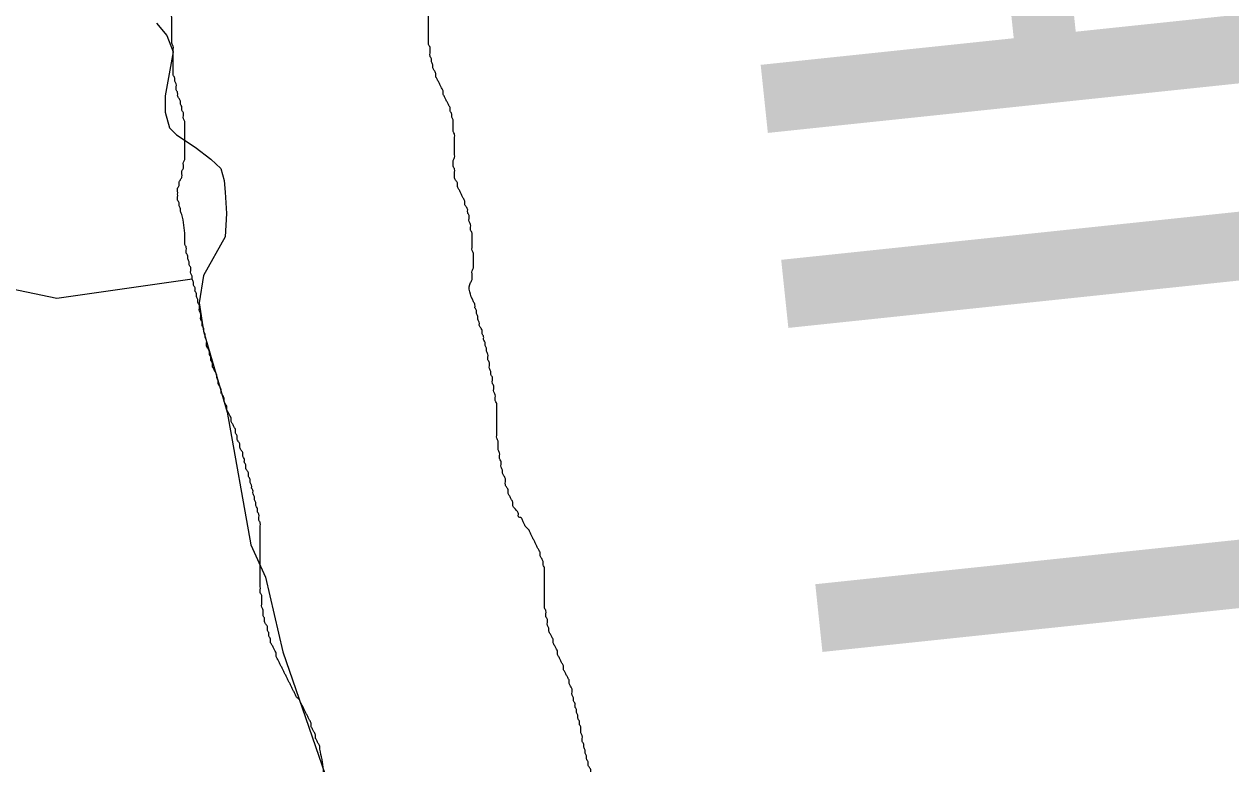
# Model space of a CAD drawing. Extents: x 813775 to 1157140, y 1757555 to 1979907.
# Drawn here: x 1006940 to 1009261, y 1847484 to 1848907 of the extents above; entities that cross this region are included whole.
import ezdxf

# ---------------------------------------------------------------- set-up
doc = ezdxf.new("R2010")
doc.units = 0
for name, color, linetype in [('Level 35', 7, 'Continuous'), ('Level 6', 7, 'Continuous'), ('Level 9', 7, 'Continuous')]:
    doc.layers.add(name, color=color, linetype=linetype)

msp = doc.modelspace()

# ---------------------------------------------------------------- linework, layer by layer
at = {"layer": 'Level 35'}
msp.add_lwpolyline([(1007262.9, 1848416.8), (1007003, 1848379.9), (1006811.8, 1848419.7), (1006649.8, 1848427.7), (1006485.1, 1848457), (1006416.1, 1848467.6), (1006370.9, 1848459.6), (1006323.1, 1848446.3), (1006264.7, 1848409.1), (1006227.5, 1848353.3), (1006219.5, 1848313.4), (1006272.6, 1848254.9), (1006325.8, 1848254.9), (1006373.6, 1848223), (1006381.5, 1848177.8), (1006381.5, 1848111.4), (1006355, 1848055.6), (1006280.6, 1848031.6), (1006163.7, 1848037), (1005943.3, 1848066.2), (1005821.1, 1848066.2), (1005622, 1848026.3), (1005375, 1847951.9), (1005229.2, 1847926.4)], dxfattribs=at)
at = {"layer": 'Level 6'}
msp.add_lwpolyline([(1007194.6, 1848909.6), (1007214, 1848885.3), (1007226.2, 1848854.2), (1007211.1, 1848769.7), (1007211.3, 1848737.9), (1007219.3, 1848707.9), (1007232.9, 1848694.7), (1007268.6, 1848670.9), (1007299.1, 1848647.4), (1007318, 1848629.8), (1007324.8, 1848606.8), (1007326.2, 1848584.5), (1007328.9, 1848543.3), (1007326.2, 1848498.1), (1007285.1, 1848424), (1007276.2, 1848371.6), (1007285.1, 1848317), (1007330.3, 1848160.7), (1007375.6, 1847905.6), (1007404.3, 1847843.8), (1007437.2, 1847699.8), (1007544.1, 1847391.2)], dxfattribs=at)
msp.add_lwpolyline([(1007194.6, 1848909.6), (1007214, 1848885.3), (1007226.2, 1848854.2), (1007211.1, 1848769.7), (1007211.3, 1848737.9), (1007219.3, 1848707.9), (1007232.9, 1848694.7), (1007268.6, 1848670.9), (1007299.1, 1848647.4), (1007318, 1848629.8), (1007324.8, 1848606.8), (1007326.2, 1848584.5), (1007328.9, 1848543.3), (1007326.2, 1848498.1), (1007285.1, 1848424), (1007276.2, 1848371.6), (1007285.1, 1848317), (1007330.3, 1848160.7), (1007375.6, 1847905.6), (1007404.3, 1847843.8), (1007437.2, 1847699.8), (1007544.1, 1847391.2)], dxfattribs=at)
msp.add_lwpolyline([(1007194.6, 1848909.6), (1007214, 1848885.3), (1007226.2, 1848854.2), (1007211.1, 1848769.7), (1007211.3, 1848737.9), (1007219.3, 1848707.9), (1007232.9, 1848694.7), (1007268.6, 1848670.9), (1007299.1, 1848647.4), (1007318, 1848629.8), (1007324.8, 1848606.8), (1007326.2, 1848584.5), (1007328.9, 1848543.3), (1007326.2, 1848498.1), (1007285.1, 1848424), (1007276.2, 1848371.6), (1007285.1, 1848317), (1007330.3, 1848160.7), (1007375.6, 1847905.6), (1007404.3, 1847843.8), (1007437.2, 1847699.8), (1007544.1, 1847391.2)], dxfattribs=at)
at = {"layer": 'Level 9'}
for points in [[(1007717.7, 1848907.5), (1007717.7, 1848913), (1007717.7, 1848918.6), (1007717.7, 1848924.2), (1007717.7, 1848929.8), (1007717.7, 1848935.4), (1007717.7, 1848940.9), (1007717.7, 1848946.5), (1007717.7, 1848952.1), (1007717.7, 1848957.7), (1007717.7, 1848963.3), (1007717.7, 1848968.9), (1007720.5, 1848974.4), (1007720.5, 1848980), (1007720.5, 1848985.6), (1007723.2, 1848991.2), (1007723.2, 1848996.8), (1007723.2, 1849002.3), (1007723.2, 1849007.9), (1007726, 1849013.5), (1007728.8, 1849019.1), (1007728.8, 1849024.7), (1007728.8, 1849030.3), (1007731.6, 1849035.8), (1007731.6, 1849041.4), (1007734.4, 1849047), (1007737.2, 1849052.6), (1007737.2, 1849058.2), (1007737.2, 1849063.8), (1007740, 1849069.3), (1007740, 1849074.9), (1007740, 1849080.5), (1007742.8, 1849086.1), (1007742.8, 1849091.7), (1007742.8, 1849097.2), (1007742.8, 1849102.8), (1007742.8, 1849108.4), (1007745.6, 1849114), (1007745.6, 1849119.6), (1007745.6, 1849125.2), (1007745.6, 1849130.7), (1007748.3, 1849136.3), (1007748.3, 1849141.9), (1007748.3, 1849147.5), (1007748.3, 1849153.1), (1007748.3, 1849158.6), (1007748.3, 1849164.2), (1007748.3, 1849169.8), (1007748.3, 1849175.4), (1007748.3, 1849181), (1007748.3, 1849186.6), (1007748.3, 1849192.1), (1007748.3, 1849197.7), (1007748.3, 1849203.3), (1007748.3, 1849208.9), (1007748.3, 1849214.5), (1007745.6, 1849220), (1007745.6, 1849225.6), (1007745.6, 1849231.2), (1007745.6, 1849236.8), (1007745.6, 1849242.4), (1007745.6, 1849248), (1007745.6, 1849253.5), (1007745.6, 1849259.1), (1007745.6, 1849264.7), (1007745.6, 1849270.3), (1007745.6, 1849275.9), (1007745.6, 1849281.5), (1007742.8, 1849287), (1007742.8, 1849292.6), (1007742.8, 1849298.2), (1007745.6, 1849303.8), (1007745.6, 1849309.4), (1007745.6, 1849314.9), (1007745.6, 1849320.5), (1007745.6, 1849326.1), (1007745.6, 1849331.7), (1007745.6, 1849337.3), (1007745.6, 1849342.9), (1007745.6, 1849348.4), (1007745.6, 1849354), (1007745.6, 1849359.6), (1007748.3, 1849365.2), (1007748.3, 1849370.8), (1007748.3, 1849376.3), (1007748.3, 1849381.9), (1007748.3, 1849387.5), (1007748.3, 1849393.1), (1007751.1, 1849398.7), (1007751.1, 1849404.3), (1007751.1, 1849409.8)], [(1007243.4, 1848541.3), (1007240.6, 1848546.9), (1007240.6, 1848552.4), (1007237.8, 1848558), (1007237.8, 1848563.6), (1007235.1, 1848569.2), (1007235.1, 1848574.8), (1007235.1, 1848580.3), (1007235.1, 1848585.9), (1007235.1, 1848591.5), (1007237.8, 1848597.1), (1007237.8, 1848602.7), (1007240.6, 1848608.3), (1007243.4, 1848613.8), (1007243.4, 1848619.4), (1007243.4, 1848625), (1007246.2, 1848630.6), (1007246.2, 1848636.2), (1007246.2, 1848641.8), (1007249, 1848647.3), (1007249, 1848652.9), (1007249, 1848658.5), (1007249, 1848664.1), (1007249, 1848669.7), (1007249, 1848675.2), (1007249, 1848680.8), (1007249, 1848686.4), (1007249, 1848692), (1007249, 1848697.6), (1007249, 1848703.2), (1007249, 1848708.7), (1007249, 1848714.3), (1007249, 1848719.9), (1007246.2, 1848725.5), (1007246.2, 1848731.1), (1007246.2, 1848736.6), (1007243.4, 1848742.2), (1007243.4, 1848747.8), (1007240.6, 1848753.4), (1007240.6, 1848759), (1007237.8, 1848764.6), (1007235.1, 1848770.1), (1007235.1, 1848775.7), (1007232.3, 1848781.3), (1007232.3, 1848786.9), (1007232.3, 1848792.5), (1007229.5, 1848798), (1007229.5, 1848803.6), (1007226.7, 1848809.2), (1007226.7, 1848814.8), (1007226.7, 1848820.4), (1007226.7, 1848826), (1007226.7, 1848831.5), (1007226.7, 1848837.1), (1007226.7, 1848842.7), (1007226.7, 1848848.3), (1007226.7, 1848853.9), (1007226.7, 1848859.5), (1007226.7, 1848865), (1007223.9, 1848870.6), (1007223.9, 1848876.2), (1007223.9, 1848881.8), (1007223.9, 1848887.4), (1007223.9, 1848892.9), (1007223.9, 1848898.5), (1007223.9, 1848904.1), (1007223.9, 1848909.7), (1007223.9, 1848915.3), (1007223.9, 1848920.9), (1007221.1, 1848926.4), (1007221.1, 1848932), (1007221.1, 1848937.6), (1007221.1, 1848943.2), (1007218.3, 1848948.8), (1007218.3, 1848954.3), (1007215.5, 1848959.9), (1007215.5, 1848965.5), (1007212.7, 1848971.1), (1007212.7, 1848976.7), (1007209.9, 1848982.3), (1007209.9, 1848987.8), (1007207.2, 1848993.4), (1007207.2, 1848999), (1007204.4, 1849004.6), (1007201.6, 1849010.2), (1007198.8, 1849015.8), (1007198.8, 1849021.3), (1007196, 1849026.9), (1007193.2, 1849032.5), (1007190.4, 1849038.1), (1007187.6, 1849043.7)], [(1007804.1, 1848373.2), (1007798.6, 1848410.6), (1007801.4, 1848416.2), (1007801.4, 1848421.8), (1007801.4, 1848427.4), (1007801.4, 1848433), (1007804.1, 1848438.6), (1007804.1, 1848444.1), (1007804.1, 1848449.7), (1007804.1, 1848455.3), (1007804.1, 1848460.9), (1007804.1, 1848466.5), (1007801.4, 1848472), (1007801.4, 1848477.6), (1007801.4, 1848483.2), (1007801.4, 1848488.8), (1007801.4, 1848494.4), (1007801.4, 1848500), (1007801.4, 1848505.5), (1007798.6, 1848511.1), (1007798.6, 1848516.7), (1007798.6, 1848522.3), (1007795.8, 1848527.9), (1007795.8, 1848533.5), (1007795.8, 1848539), (1007793, 1848544.6), (1007793, 1848550.2), (1007790.2, 1848555.8), (1007787.4, 1848561.4), (1007787.4, 1848566.9), (1007784.6, 1848572.5), (1007781.8, 1848578.1), (1007779, 1848583.7), (1007776.2, 1848589.3), (1007773.5, 1848594.9), (1007773.5, 1848600.4), (1007770.7, 1848606), (1007767.9, 1848611.6), (1007767.9, 1848617.2), (1007767.9, 1848622.8), (1007767.9, 1848628.3), (1007765.1, 1848633.9), (1007765.1, 1848639.5), (1007765.1, 1848645.1), (1007767.9, 1848650.7), (1007767.9, 1848656.3), (1007767.9, 1848661.8), (1007767.9, 1848667.4), (1007767.9, 1848673), (1007767.9, 1848678.6), (1007767.9, 1848684.2), (1007767.9, 1848689.8), (1007767.9, 1848695.3), (1007765.1, 1848700.9), (1007765.1, 1848706.5), (1007765.1, 1848712.1), (1007765.1, 1848717.7), (1007765.1, 1848723.2), (1007762.3, 1848728.8), (1007762.3, 1848734.4), (1007759.5, 1848740), (1007759.5, 1848745.6), (1007756.7, 1848751.2), (1007753.9, 1848756.7), (1007751.1, 1848762.3), (1007748.3, 1848767.9), (1007745.6, 1848773.5), (1007745.6, 1848779.1), (1007742.8, 1848784.6), (1007740, 1848790.2), (1007737.2, 1848795.8), (1007734.4, 1848801.4), (1007731.6, 1848807), (1007731.6, 1848812.6), (1007728.8, 1848818.1), (1007726, 1848823.7), (1007726, 1848829.3), (1007723.2, 1848834.9), (1007723.2, 1848840.5), (1007720.5, 1848846), (1007720.5, 1848851.6), (1007720.5, 1848857.2), (1007720.5, 1848862.8), (1007717.7, 1848868.4), (1007717.7, 1848874), (1007717.7, 1848879.5), (1007717.7, 1848885.1), (1007717.7, 1848890.7), (1007717.7, 1848896.3), (1007717.7, 1848901.9), (1007717.7, 1848907.5)], [(1007377.3, 1848014.9), (1007377.3, 1848020.4), (1007374.5, 1848026), (1007374.5, 1848031.6), (1007371.7, 1848037.2), (1007371.7, 1848042.8), (1007369, 1848048.3), (1007366.2, 1848053.9), (1007366.2, 1848059.5), (1007363.4, 1848065.1), (1007363.4, 1848070.7), (1007360.6, 1848076.3), (1007360.6, 1848081.8), (1007357.8, 1848087.4), (1007355, 1848093), (1007355, 1848098.6), (1007352.2, 1848104.2), (1007349.4, 1848109.7), (1007349.4, 1848115.3), (1007346.6, 1848120.9), (1007346.6, 1848126.5), (1007343.8, 1848132.1), (1007341.1, 1848137.7), (1007338.3, 1848143.2), (1007338.3, 1848148.8), (1007335.5, 1848154.4), (1007332.7, 1848160), (1007329.9, 1848165.6), (1007329.9, 1848171.1), (1007327.1, 1848176.7), (1007324.3, 1848182.3), (1007324.3, 1848187.9), (1007321.5, 1848193.5), (1007318.7, 1848199.1), (1007318.7, 1848204.6), (1007316, 1848210.2), (1007313.2, 1848215.8), (1007313.2, 1848221.4), (1007310.4, 1848227), (1007310.4, 1848232.6), (1007307.6, 1848238.1), (1007304.8, 1848243.7), (1007302, 1848249.3), (1007302, 1848254.9), (1007299.2, 1848260.5), (1007299.2, 1848266), (1007296.4, 1848271.6), (1007296.4, 1848277.2), (1007293.6, 1848282.8), (1007290.8, 1848288.4), (1007290.8, 1848294), (1007290.8, 1848299.5), (1007288.1, 1848305.1), (1007288.1, 1848310.7), (1007285.3, 1848316.3), (1007285.3, 1848321.9), (1007282.5, 1848327.4), (1007282.5, 1848333), (1007279.7, 1848338.6), (1007279.7, 1848344.2), (1007279.7, 1848349.8), (1007276.9, 1848355.4), (1007276.9, 1848360.9), (1007276.9, 1848366.5), (1007274.1, 1848372.1), (1007274.1, 1848377.7), (1007271.3, 1848383.3), (1007271.3, 1848388.9), (1007268.5, 1848394.4), (1007268.5, 1848400), (1007265.7, 1848405.6), (1007265.7, 1848411.2), (1007262.9, 1848416.8), (1007262.9, 1848422.3), (1007260.2, 1848427.9), (1007260.2, 1848433.5), (1007260.2, 1848439.1), (1007257.4, 1848444.7), (1007257.4, 1848450.3), (1007254.6, 1848455.8), (1007254.6, 1848461.4), (1007251.8, 1848467), (1007251.8, 1848472.6), (1007251.8, 1848478.2), (1007249, 1848483.7), (1007249, 1848489.3), (1007249, 1848494.9), (1007249, 1848500.5), (1007243.4, 1848541.3)], [(1007806.9, 1848362), (1007806.9, 1848367.6), (1007804.1, 1848373.2)], [(1007940.8, 1847862.4), (1007938, 1847868), (1007938, 1847873.6), (1007935.3, 1847879.2), (1007932.5, 1847884.8), (1007932.5, 1847890.4), (1007929.7, 1847895.9), (1007926.9, 1847901.5), (1007924.1, 1847907.1), (1007921.3, 1847912.7), (1007918.5, 1847918.3), (1007915.7, 1847923.8), (1007912.9, 1847929.4), (1007910.1, 1847935), (1007904.6, 1847940.6), (1007901.8, 1847946.2), (1007899, 1847951.8), (1007896.2, 1847957.3), (1007890.6, 1847960.1), (1007890.6, 1847965.7), (1007887.8, 1847971.3), (1007882.3, 1847976.9), (1007879.5, 1847982.5), (1007879.5, 1847988), (1007876.7, 1847993.6), (1007873.9, 1847999.2), (1007871.1, 1848004.8), (1007871.1, 1848010.4), (1007868.3, 1848016), (1007865.5, 1848021.5), (1007865.5, 1848027.1), (1007865.5, 1848032.7), (1007862.7, 1848038.3), (1007859.9, 1848043.9), (1007859.9, 1848049.4), (1007857.1, 1848055), (1007857.1, 1848060.6), (1007857.1, 1848066.2), (1007854.4, 1848071.8), (1007854.4, 1848077.4), (1007854.4, 1848082.9), (1007851.6, 1848088.5), (1007851.6, 1848094.1), (1007851.6, 1848099.7), (1007851.6, 1848105.3), (1007848.8, 1848110.8), (1007848.8, 1848116.4), (1007848.8, 1848122), (1007848.8, 1848127.6), (1007848.8, 1848133.2), (1007848.8, 1848138.8), (1007848.8, 1848144.3), (1007848.8, 1848149.9), (1007848.8, 1848155.5), (1007848.8, 1848161.1), (1007848.8, 1848166.7), (1007848.8, 1848172.3), (1007848.8, 1848177.8), (1007846, 1848183.4), (1007846, 1848189), (1007846, 1848194.6), (1007843.2, 1848200.2), (1007843.2, 1848205.7), (1007843.2, 1848211.3), (1007840.4, 1848216.9), (1007840.4, 1848222.5), (1007840.4, 1848228.1), (1007837.6, 1848233.7), (1007837.6, 1848239.2), (1007834.8, 1848244.8), (1007834.8, 1848250.4), (1007834.8, 1848256), (1007832, 1848261.6), (1007832, 1848267.1), (1007832, 1848272.7), (1007829.2, 1848278.3), (1007829.2, 1848283.9), (1007826.5, 1848289.5), (1007826.5, 1848295.1), (1007823.7, 1848300.6), (1007823.7, 1848306.2), (1007820.9, 1848311.8), (1007820.9, 1848317.4), (1007818.1, 1848323), (1007815.3, 1848328.6), (1007815.3, 1848334.1), (1007812.5, 1848339.7), (1007812.5, 1848345.3), (1007809.7, 1848350.9), (1007809.7, 1848356.5), (1007806.9, 1848362)], [(1007508.4, 1847512.5), (1007508.4, 1847518), (1007505.6, 1847523.6), (1007502.9, 1847529.2), (1007500.1, 1847534.8), (1007500.1, 1847540.4), (1007497.3, 1847546), (1007494.5, 1847551.5), (1007491.7, 1847557.1), (1007491.7, 1847562.7), (1007488.9, 1847568.3), (1007486.1, 1847573.9), (1007483.3, 1847579.4), (1007480.5, 1847585), (1007477.8, 1847590.6), (1007475, 1847596.2), (1007472.2, 1847601.8), (1007469.4, 1847607.4), (1007463.8, 1847612.9), (1007461, 1847618.5), (1007458.2, 1847624.1), (1007455.4, 1847629.7), (1007452.6, 1847635.3), (1007449.9, 1847640.9), (1007447.1, 1847646.4), (1007444.3, 1847652), (1007441.5, 1847657.6), (1007438.7, 1847663.2), (1007435.9, 1847668.8), (1007433.1, 1847674.3), (1007430.3, 1847679.9), (1007427.5, 1847685.5), (1007424.7, 1847691.1), (1007424.7, 1847696.7), (1007422, 1847702.3), (1007419.2, 1847707.8), (1007416.4, 1847713.4), (1007413.6, 1847719), (1007413.6, 1847724.6), (1007410.8, 1847730.2), (1007410.8, 1847735.7), (1007408, 1847741.3), (1007408, 1847746.9), (1007405.2, 1847752.5), (1007402.4, 1847758.1), (1007402.4, 1847763.7), (1007399.6, 1847769.2), (1007399.6, 1847774.8), (1007399.6, 1847780.4), (1007396.9, 1847786), (1007396.9, 1847791.6), (1007396.9, 1847797.1), (1007396.9, 1847802.7), (1007396.9, 1847808.3), (1007394.1, 1847813.9), (1007394.1, 1847819.5), (1007394.1, 1847825.1), (1007394.1, 1847830.6), (1007394.1, 1847836.2), (1007394.1, 1847841.8), (1007394.1, 1847847.4), (1007394.1, 1847853), (1007394.1, 1847858.6), (1007394.1, 1847864.1), (1007394.1, 1847869.7), (1007394.1, 1847875.3), (1007394.1, 1847880.9), (1007394.1, 1847886.5), (1007394.1, 1847892), (1007394.1, 1847897.6), (1007394.1, 1847903.2), (1007394.1, 1847908.8), (1007394.1, 1847914.4), (1007394.1, 1847920), (1007394.1, 1847925.5), (1007394.1, 1847931.1), (1007394.1, 1847936.7), (1007394.1, 1847942.3), (1007394.1, 1847947.9), (1007391.3, 1847953.4), (1007391.3, 1847959), (1007391.3, 1847964.6), (1007388.5, 1847970.2), (1007388.5, 1847975.8), (1007385.7, 1847981.4), (1007385.7, 1847986.9), (1007382.9, 1847992.5), (1007382.9, 1847998.1), (1007380.1, 1848003.7), (1007380.1, 1848009.3), (1007377.3, 1848014.9)], [(1008069.2, 1847360.1), (1008066.4, 1847365.6), (1008063.6, 1847371.2), (1008060.8, 1847376.8), (1008060.8, 1847382.4), (1008058, 1847388), (1008055.2, 1847393.6), (1008052.4, 1847399.1), (1008052.4, 1847404.7), (1008049.6, 1847410.3), (1008046.8, 1847415.9), (1008046.8, 1847421.5), (1008044.1, 1847427), (1008041.3, 1847432.6), (1008041.3, 1847438.2), (1008038.5, 1847443.8), (1008035.7, 1847449.4), (1008035.7, 1847455), (1008032.9, 1847460.5), (1008030.1, 1847466.1), (1008030.1, 1847471.7), (1008027.3, 1847477.3), (1008024.5, 1847482.9), (1008024.5, 1847488.4), (1008021.7, 1847494), (1008021.7, 1847499.6), (1008018.9, 1847505.2), (1008018.9, 1847510.8), (1008016.2, 1847516.4), (1008016.2, 1847521.9), (1008013.4, 1847527.5), (1008013.4, 1847533.1), (1008013.4, 1847538.7), (1008010.6, 1847544.3), (1008010.6, 1847549.8), (1008010.6, 1847555.4), (1008007.8, 1847561), (1008007.8, 1847566.6), (1008005, 1847572.2), (1008005, 1847577.8), (1008002.2, 1847583.3), (1008002.2, 1847588.9), (1007999.4, 1847594.5), (1007999.4, 1847600.1), (1007996.6, 1847605.7), (1007996.6, 1847611.3), (1007993.8, 1847616.8), (1007993.8, 1847622.4), (1007993.8, 1847628), (1007991, 1847633.6), (1007988.3, 1847639.2), (1007988.3, 1847644.7), (1007985.5, 1847650.3), (1007982.7, 1847655.9), (1007979.9, 1847661.5), (1007977.1, 1847667.1), (1007977.1, 1847672.7), (1007974.3, 1847678.2), (1007971.5, 1847683.8), (1007968.7, 1847689.4), (1007965.9, 1847695), (1007965.9, 1847700.6), (1007963.2, 1847706.1), (1007960.4, 1847711.7), (1007957.6, 1847717.3), (1007957.6, 1847722.9), (1007954.8, 1847728.5), (1007952, 1847734.1), (1007949.2, 1847739.6), (1007949.2, 1847745.2), (1007946.4, 1847750.8), (1007946.4, 1847756.4), (1007946.4, 1847762), (1007943.6, 1847767.6), (1007943.6, 1847773.1), (1007943.6, 1847778.7), (1007940.8, 1847784.3), (1007940.8, 1847789.9), (1007940.8, 1847795.5), (1007940.8, 1847801), (1007940.8, 1847806.6), (1007940.8, 1847812.2), (1007940.8, 1847817.8), (1007940.8, 1847823.4), (1007940.8, 1847829), (1007940.8, 1847834.5), (1007940.8, 1847840.1), (1007940.8, 1847845.7), (1007940.8, 1847851.3), (1007940.8, 1847856.9), (1007940.8, 1847862.4)], [(1007682.8, 1847068.5), (1007682.8, 1847074.1), (1007680, 1847079.7), (1007680, 1847085.2), (1007680, 1847090.8), (1007677.2, 1847096.4), (1007674.4, 1847102), (1007671.6, 1847107.6), (1007671.6, 1847113.2), (1007668.8, 1847118.7), (1007666.1, 1847124.3), (1007663.3, 1847129.9), (1007663.3, 1847135.5), (1007660.5, 1847141.1), (1007657.7, 1847146.7), (1007654.9, 1847152.2), (1007652.1, 1847157.8), (1007649.3, 1847163.4), (1007646.5, 1847169), (1007640.9, 1847171.8), (1007638.2, 1847177.4), (1007632.6, 1847177.4), (1007629.8, 1847182.9), (1007624.2, 1847188.5), (1007621.4, 1847194.1), (1007615.8, 1847199.7), (1007613, 1847205.3), (1007610.3, 1847210.8), (1007607.5, 1847216.4), (1007604.7, 1847222), (1007601.9, 1847227.6), (1007599.1, 1847233.2), (1007596.3, 1847238.8), (1007596.3, 1847244.3), (1007596.3, 1847249.9), (1007593.5, 1847255.5), (1007593.5, 1847261.1), (1007593.5, 1847266.7), (1007593.5, 1847272.2), (1007593.5, 1847277.8), (1007590.7, 1847283.4), (1007590.7, 1847289), (1007587.9, 1847294.6), (1007585.2, 1847300.2), (1007579.6, 1847302.9), (1007576.8, 1847308.5), (1007574, 1847314.1), (1007568.4, 1847316.9), (1007565.6, 1847322.5), (1007562.8, 1847328.1), (1007557.3, 1847330.9), (1007557.3, 1847336.4), (1007551.7, 1847339.2), (1007548.9, 1847344.8), (1007546.1, 1847350.4), (1007546.1, 1847356), (1007543.3, 1847361.6), (1007540.5, 1847367.1), (1007537.7, 1847372.7), (1007534.9, 1847378.3), (1007534.9, 1847383.9), (1007532.1, 1847389.5), (1007532.1, 1847395.1), (1007529.4, 1847400.6), (1007529.4, 1847406.2), (1007529.4, 1847411.8), (1007526.6, 1847417.4), (1007526.6, 1847423), (1007523.8, 1847428.5), (1007521, 1847434.1), (1007521, 1847439.7), (1007518.2, 1847445.3), (1007518.2, 1847450.9), (1007518.2, 1847456.5), (1007515.4, 1847462), (1007515.4, 1847467.6), (1007515.4, 1847473.2), (1007508.4, 1847512.5)]]:
    msp.add_spline(points, degree=3, dxfattribs=at)

# ---------------------------------------------------------------- texts
msp.add_text('OUACHITA', height=1056, rotation=276.0034, dxfattribs=at).set_placement((1007849, 1853655.3))

doc.saveas('drawing.dxf')
